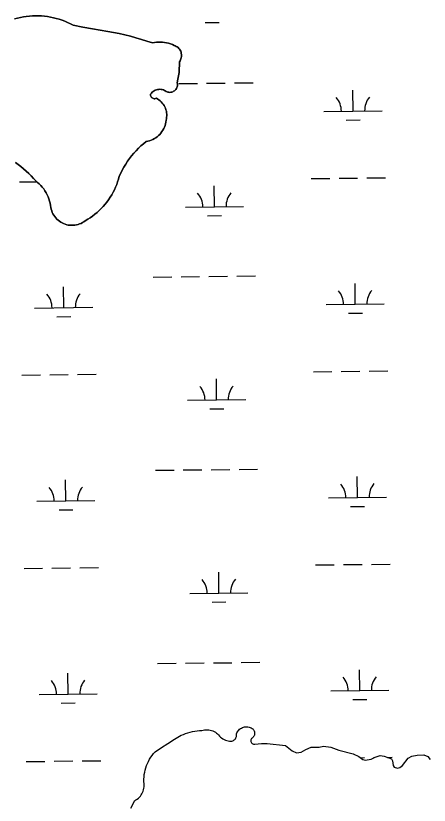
# Model space of a CAD drawing. Extents: x 3684037 to 3722149, y 433263 to 459021.
# Drawn here: x 3713459 to 3714170, y 452530 to 453890 of the extents above; entities that cross this region are included whole.
import ezdxf

# ---------------------------------------------------------------- set-up
doc = ezdxf.new("R2010")
doc.units = 0
doc.layers.add('V-TOPO-SHOR', color=7, linetype='Continuous')
doc.layers.add('V-WETL-SWMP', color=7, linetype='Continuous')

msp = doc.modelspace()

# ---------------------------------------------------------------- linework, layer by layer
at = {"layer": 'V-TOPO-SHOR'}
for points in [[(3713456.7, 453884.5), (3713461.7, 453885.9), (3713466.8, 453887), (3713471.9, 453888), (3713477, 453888.7), (3713482.2, 453889.3), (3713487.4, 453889.6), (3713492.6, 453889.8), (3713497.8, 453889.7), (3713503, 453889.5), (3713508.1, 453889), (3713513.3, 453888.4), (3713518.4, 453887.5), (3713523.5, 453886.5), (3713528.5, 453885.2), (3713533.5, 453883.8), (3713538.5, 453882.2), (3713543.3, 453880.3), (3713548.1, 453878.3), (3713552.8, 453876.1), (3713557.5, 453873.8), (3713574.1, 453870.4), (3713590.8, 453867.3), (3713607.6, 453864.6), (3713617.4, 453863), (3713627.1, 453861.2), (3713636.8, 453859.2), (3713646.5, 453857), (3713656.1, 453854.6), (3713665.7, 453852), (3713675.2, 453849.2), (3713684.6, 453846.2), (3713694, 453843), (3713697.4, 453843.8), (3713700.9, 453844.3), (3713704.4, 453844.6), (3713708, 453844.6), (3713711.5, 453844.5), (3713715, 453844), (3713718.4, 453843.4), (3713721.9, 453842.5), (3713725.2, 453841.4), (3713728.5, 453840.1), (3713731.6, 453838.6), (3713733.4, 453837.9), (3713735.1, 453837.1), (3713736.7, 453836.1), (3713738.2, 453834.9), (3713739.6, 453833.5)], [(3713739.6, 453833.5), (3713740.8, 453832.1), (3713741.8, 453830.5), (3713742.7, 453828.8), (3713743.4, 453827), (3713743.8, 453825.1), (3713744.1, 453823.3), (3713744.2, 453821.4), (3713744.1, 453819.5), (3713743.8, 453817.6), (3713743.2, 453815.7), (3713742.5, 453814), (3713741.6, 453812.3), (3713740.6, 453810.7), (3713740.5, 453804.6), (3713740.3, 453798.5), (3713739.8, 453792.4), (3713739, 453786.4), (3713738, 453780.4), (3713736.8, 453774.4), (3713737.1, 453772.7), (3713737.2, 453771), (3713737, 453769.3), (3713736.7, 453767.7), (3713736.1, 453766.1), (3713735.4, 453764.5), (3713734.4, 453763.1), (3713733.3, 453761.9), (3713732, 453760.7), (3713730.6, 453759.8), (3713729.1, 453759), (3713727.5, 453758.5), (3713725.9, 453758.1), (3713724.2, 453757.9), (3713722.5, 453758), (3713720.8, 453758.3), (3713719.2, 453758.8), (3713717.6, 453759.5), (3713716.2, 453760.4), (3713714.8, 453761.4), (3713712.9, 453762.2), (3713710.9, 453762.7), (3713708.9, 453763.1), (3713706.9, 453763.2), (3713704.8, 453763.1), (3713702.8, 453762.8), (3713700.8, 453762.3), (3713698.8, 453761.6), (3713697, 453760.6), (3713695.3, 453759.5), (3713693.7, 453758.2), (3713692.2, 453756.7), (3713691, 453755.1), (3713690.9, 453753.8), (3713691, 453752.6), (3713691.3, 453751.4), (3713691.9, 453750.2), (3713692.7, 453749.2), (3713693.6, 453748.4), (3713694.7, 453747.7), (3713695.9, 453747.3), (3713697.1, 453747), (3713698.4, 453747), (3713699.6, 453747.3), (3713700.8, 453747.7), (3713703.1, 453746.4), (3713705.3, 453745), (3713707.4, 453743.3), (3713709.3, 453741.5), (3713711.1, 453739.6), (3713712.7, 453737.5), (3713714.1, 453735.3), (3713715.4, 453732.9), (3713716.5, 453730.5), (3713717.3, 453728), (3713718, 453725.5), (3713718.4, 453722.9), (3713718.7, 453720.2), (3713718.7, 453717.6), (3713718.5, 453715), (3713718.1, 453712.4), (3713717.5, 453709.8), (3713717.1, 453706.8), (3713716.5, 453703.9), (3713715.7, 453701), (3713714.7, 453698.2), (3713713.5, 453695.5), (3713712.1, 453692.8), (3713710.5, 453690.3), (3713708.7, 453687.9), (3713706.7, 453685.6), (3713704.6, 453683.5), (3713702.3, 453681.6), (3713699.9, 453679.8), (3713697.4, 453678.2)], [(3713697.4, 453678.2), (3713694.7, 453676.8), (3713692, 453675.6), (3713689.2, 453674.6), (3713686.3, 453673.8), (3713683.4, 453673.2), (3713678.8, 453669.5), (3713674.3, 453665.6), (3713670.1, 453661.6), (3713665.9, 453657.4), (3713662, 453653.1), (3713658.2, 453648.6), (3713654.6, 453644), (3713651.2, 453639.2), (3713648, 453634.3), (3713644.9, 453629.3), (3713642.1, 453624.1), (3713639.4, 453618.9), (3713637, 453613.5), (3713635.7, 453608.7), (3713634.2, 453604), (3713632.6, 453599.3), (3713630.7, 453594.8), (3713628.6, 453590.2), (3713626.4, 453585.8), (3713624, 453581.5), (3713621.4, 453577.2), (3713618.7, 453573.1), (3713615.7, 453569.1), (3713612.6, 453565.2), (3713609.4, 453561.5), (3713606, 453557.9), (3713602.5, 453554.4), (3713598.8, 453551.1), (3713595, 453547.9), (3713591, 453544.9), (3713587, 453542), (3713582.8, 453539.4), (3713578.5, 453536.9), (3713576.2, 453535.2), (3713573.8, 453533.7), (3713571.3, 453532.4), (3713568.7, 453531.4), (3713566.1, 453530.5), (3713563.3, 453529.8), (3713560.6, 453529.3), (3713557.7, 453529), (3713554.9, 453529), (3713552.1, 453529.2), (3713549.3, 453529.5), (3713546.6, 453530.1), (3713543.9, 453530.9), (3713541.2, 453531.9), (3713538.7, 453533.1), (3713536.2, 453534.5), (3713533.9, 453536.1), (3713531.7, 453537.8), (3713529.6, 453539.7), (3713527.7, 453541.8), (3713525.9, 453544), (3713524.3, 453546.3), (3713522.9, 453548.8), (3713521.7, 453551.3), (3713520.7, 453553.9), (3713519.9, 453556.6), (3713519.3, 453559.4), (3713518.8, 453563.2), (3713518, 453567), (3713517.1, 453570.8), (3713515.9, 453574.5), (3713514.5, 453578.1), (3713512.9, 453581.6), (3713511.1, 453585.1), (3713509.1, 453588.4), (3713506.9, 453591.6), (3713504.5, 453594.6), (3713502, 453597.6), (3713499.3, 453600.3), (3713496.4, 453602.9), (3713493.4, 453605.3), (3713489.5, 453609.8), (3713485.4, 453614.2), (3713481.2, 453618.4), (3713476.9, 453622.4), (3713472.4, 453626.3), (3713467.8, 453630), (3713463, 453633.6), (3713458.2, 453637)], [(3713656.6, 452525.2), (3713663.5, 452538.4), (3713665.7, 452539.6), (3713667.8, 452541), (3713669.8, 452542.5), (3713671.6, 452544.2), (3713673.3, 452546.1), (3713674.8, 452548.1), (3713676.1, 452550.2), (3713677.2, 452552.4), (3713678.2, 452554.7), (3713678.9, 452557.1), (3713679.4, 452559.6), (3713679.7, 452562.1), (3713679.8, 452564.6), (3713679.7, 452567.1), (3713679.4, 452571.1), (3713679.4, 452575.1), (3713679.6, 452579.1), (3713680.1, 452583.1), (3713680.7, 452587.1), (3713681.6, 452591), (3713682.7, 452594.9), (3713684, 452598.7), (3713685.5, 452602.4), (3713687.2, 452606), (3713689.1, 452609.6), (3713691.2, 452613), (3713693.5, 452616.3), (3713695.9, 452619.5), (3713698.6, 452622.5), (3713709.7, 452629.8), (3713720.8, 452637), (3713732.1, 452644), (3713743.6, 452650.8), (3713747.3, 452652.5), (3713751.1, 452654), (3713755, 452655.3), (3713758.9, 452656.4), (3713762.9, 452657.3), (3713766.9, 452658.1), (3713771, 452658.6), (3713775.1, 452658.9), (3713779.2, 452659), (3713781.5, 452659.7), (3713783.9, 452660.2), (3713786.3, 452660.4), (3713788.7, 452660.5), (3713791.1, 452660.3), (3713793.5, 452659.9), (3713795.8, 452659.3), (3713798.1, 452658.4), (3713800.3, 452657.4), (3713802.4, 452656.2)], [(3713802.4, 452656.2), (3713804.4, 452654.8), (3713806.2, 452653.2), (3713807.9, 452651.4), (3713809.5, 452649.5), (3713811.2, 452647.8), (3713813.1, 452646.2), (3713815.2, 452644.8), (3713817.4, 452643.5), (3713819.6, 452642.5), (3713822, 452641.7), (3713824.4, 452641.1), (3713826.9, 452640.8), (3713829.4, 452640.6), (3713830.8, 452640.8), (3713832.3, 452641.3), (3713833.6, 452641.9), (3713834.9, 452642.8), (3713836, 452643.8), (3713836.9, 452644.9), (3713837.7, 452646.2), (3713838.3, 452647.6), (3713838.7, 452649), (3713838.9, 452650.5), (3713838.9, 452652), (3713838.6, 452653.5), (3713839.4, 452655.2), (3713840.3, 452656.9), (3713841.4, 452658.5), (3713842.7, 452659.9), (3713844.1, 452661.2), (3713845.6, 452662.4), (3713847.3, 452663.4), (3713849, 452664.2), (3713850.8, 452664.8), (3713852.7, 452665.2), (3713854.6, 452665.5), (3713856.5, 452665.5), (3713858.4, 452665.3), (3713860.3, 452665), (3713862.2, 452664.4), (3713863.9, 452663.7), (3713865.6, 452662.7), (3713866.7, 452661.8), (3713867.7, 452660.8), (3713868.5, 452659.6), (3713869.2, 452658.3), (3713869.7, 452656.9), (3713869.9, 452655.5), (3713870, 452654), (3713869.9, 452652.6), (3713869.5, 452651.2), (3713869, 452649.8), (3713868.3, 452648.6), (3713867.4, 452647.4), (3713866.4, 452646.4), (3713865.5, 452645.8), (3713864.7, 452645.1), (3713864.1, 452644.2), (3713863.7, 452643.2), (3713863.5, 452642.2), (3713863.4, 452641.1), (3713863.6, 452640), (3713863.9, 452639), (3713864.5, 452638.1), (3713865.2, 452637.3), (3713866, 452636.6), (3713866.9, 452636.1), (3713868, 452635.8), (3713869, 452635.7), (3713870.1, 452635.8), (3713876, 452636.4), (3713881.9, 452636.8), (3713887.8, 452637), (3713891.3, 452637), (3713922.9, 452633.5)], [(3713922.9, 452633.5), (3713934.6, 452624.2), (3713942.1, 452620.7), (3713950.3, 452621.8), (3713957.9, 452626.4), (3713967.3, 452630.5), (3713981.3, 452630.4), (3713988.3, 452632.2), (3714001.1, 452630.4), (3714015.1, 452625.1), (3714039.6, 452619.2), (3714049.5, 452614.5), (3714056.4, 452609.2), (3714060.5, 452608), (3714070.5, 452609.7), (3714077.5, 452613.2), (3714086.2, 452616.1), (3714093.2, 452614.9), (3714105.5, 452610.2), (3714107.2, 452606.7), (3714108.3, 452599.1), (3714110.1, 452596.2), (3714115.9, 452594.4), (3714120, 452595.6), (3714124.7, 452599), (3714134, 452611.3), (3714140.5, 452614.7), (3714149.8, 452616.5), (3714161.5, 452617), (3714167.9, 452614.1), (3714172, 452609.4)]]:
    msp.add_lwpolyline(points, dxfattribs=at)
at = {"layer": 'V-WETL-SWMP'}
for p, q in [((3713785, 453878.1), (3713809, 453878.4)), ((3713739.4, 453773), (3713771.4, 453773.3)), ((3713787.4, 453773.5), (3713819.4, 453773.9)), ((3713835.4, 453774.1), (3713867.4, 453774.4)), ((3714039.3, 453725.7), (3714038.9, 453761.7)), ((3713989.3, 453725.1), (3714089.3, 453726.3)), ((3714027.5, 453710.1), (3714051.5, 453710.4)), ((3713967.2, 453609.4), (3713999.2, 453609.8)), ((3714015.2, 453610), (3714047.2, 453610.4)), ((3714063.2, 453610.5), (3714095.2, 453610.9)), ((3713465.4, 453603.6), (3713495.1, 453603.9)), ((3713800.7, 453561.1), (3713800.3, 453597)), ((3713750.7, 453560.5), (3713850.7, 453561.6)), ((3713788.9, 453545.5), (3713812.9, 453545.8)), ((3713839.3, 453441.4), (3713871.3, 453441.8)), ((3713695.3, 453439.7), (3713727.3, 453440.1)), ((3713743.3, 453440.3), (3713775.3, 453440.7)), ((3713791.3, 453440.9), (3713823.3, 453441.2)), ((3714043.2, 453393), (3714042.8, 453429)), ((3713541.3, 453387.2), (3713540.9, 453423.2)), ((3713491.3, 453386.6), (3713591.3, 453387.8)), ((3713993.2, 453392.5), (3714093.2, 453393.6)), ((3714031.4, 453377.5), (3714055.4, 453377.8)), ((3713529.5, 453371.6), (3713553.5, 453371.9)), ((3713469.2, 453270.9), (3713501.2, 453271.3)), ((3713517.2, 453271.5), (3713549.2, 453271.9)), ((3713565.2, 453272), (3713597.2, 453272.4)), ((3713971.1, 453276.8), (3714003.1, 453277.1)), ((3714019.1, 453277.3), (3714051.1, 453277.7)), ((3714067.1, 453277.9), (3714099.1, 453278.3)), ((3713804.6, 453228.4), (3713804.2, 453264.4)), ((3713754.6, 453227.8), (3713854.6, 453229)), ((3713792.8, 453212.8), (3713816.8, 453213.1)), ((3713699.2, 453107.1), (3713731.2, 453107.5)), ((3713747.2, 453107.7), (3713779.2, 453108)), ((3713795.2, 453108.2), (3713827.2, 453108.6)), ((3713843.1, 453108.8), (3713875.1, 453109.1)), ((3713545.2, 453054.6), (3713544.7, 453090.6)), ((3714047, 453060.4), (3714046.6, 453096.4)), ((3713997, 453059.8), (3714097, 453061)), ((3713495.2, 453054), (3713595.2, 453055.1)), ((3713533.3, 453039), (3713557.3, 453039.3)), ((3714035.2, 453044.8), (3714059.2, 453045.1)), ((3713473.1, 452938.3), (3713505.1, 452938.6)), ((3713521.1, 452938.8), (3713553.1, 452939.2)), ((3713569.1, 452939.4), (3713601.1, 452939.8)), ((3713975, 452944.1), (3714007, 452944.5)), ((3714023, 452944.7), (3714055, 452945)), ((3714071, 452945.2), (3714103, 452945.6)), ((3713808.5, 452895.7), (3713808.1, 452931.7)), ((3713758.5, 452895.2), (3713858.5, 452896.3)), ((3713796.7, 452880.2), (3713820.6, 452880.5)), ((3713751, 452775), (3713783, 452775.4)), ((3713799, 452775.6), (3713831, 452775.9)), ((3713847, 452776.1), (3713879, 452776.5)), ((3713703, 452774.4), (3713735, 452774.8)), ((3714050.9, 452727.7), (3714050.5, 452763.7)), ((3713549, 452721.9), (3713548.6, 452757.9)), ((3713499, 452721.3), (3713599, 452722.5)), ((3714000.9, 452727.2), (3714100.9, 452728.3)), ((3714039.1, 452712.2), (3714063.1, 452712.5)), ((3713537.2, 452706.3), (3713561.2, 452706.6)), ((3714052.3, 452612.3), (3714058.8, 452612.4)), ((3714074.8, 452612.6), (3714076.2, 452612.6)), ((3714098.5, 452612.9), (3714106.8, 452613)), ((3713477, 452605.6), (3713509, 452606)), ((3713525, 452606.2), (3713557, 452606.6)), ((3713573, 452606.7), (3713605, 452607.1))]:
    msp.add_line(p, q, dxfattribs=at)
for points in [[(3713697.4, 453843.8), (3713694, 453843), (3713684.6, 453846.2), (3713675.2, 453849.2), (3713665.7, 453852), (3713656.1, 453854.6), (3713646.5, 453857), (3713636.8, 453859.2), (3713627.1, 453861.2), (3713617.4, 453863), (3713590.8, 453867.3), (3713574.1, 453870.4), (3713557.5, 453873.8), (3713552.8, 453876.1), (3713548.1, 453878.3), (3713543.3, 453880.3), (3713538.5, 453882.2), (3713533.5, 453883.8), (3713528.5, 453885.2), (3713523.5, 453886.5), (3713518.4, 453887.5), (3713513.3, 453888.4), (3713508.1, 453889), (3713503, 453889.5), (3713497.8, 453889.7), (3713492.6, 453889.8), (3713487.4, 453889.6), (3713482.2, 453889.3), (3713477, 453888.7), (3713471.9, 453888), (3713466.8, 453887), (3713461.7, 453885.9), (3713456.7, 453884.5)], [(3713714.7, 453698.2), (3713715.7, 453701), (3713716.5, 453703.9), (3713717.1, 453706.8), (3713717.5, 453709.8), (3713718.1, 453712.4), (3713718.5, 453715), (3713718.7, 453717.6), (3713718.7, 453720.2), (3713718.4, 453722.9), (3713718, 453725.5), (3713717.3, 453728), (3713716.5, 453730.5), (3713715.4, 453732.9), (3713714.1, 453735.3), (3713712.7, 453737.5), (3713711.1, 453739.6), (3713709.3, 453741.5), (3713707.4, 453743.3), (3713705.3, 453745), (3713703.1, 453746.4), (3713700.8, 453747.7), (3713699.6, 453747.3), (3713698.4, 453747), (3713697.1, 453747), (3713695.9, 453747.3), (3713694.7, 453747.7), (3713693.6, 453748.4), (3713692.7, 453749.2), (3713691.9, 453750.2), (3713691.3, 453751.4), (3713691, 453752.6), (3713690.9, 453753.8), (3713691, 453755.1), (3713692.2, 453756.7), (3713693.7, 453758.2), (3713695.3, 453759.5), (3713697, 453760.6), (3713698.8, 453761.6), (3713700.8, 453762.3), (3713702.8, 453762.8), (3713704.8, 453763.1), (3713706.9, 453763.2), (3713708.9, 453763.1), (3713710.9, 453762.7), (3713712.9, 453762.2), (3713714.8, 453761.4), (3713716.2, 453760.4), (3713717.6, 453759.5), (3713719.2, 453758.8), (3713720.8, 453758.3), (3713722.5, 453758), (3713724.2, 453757.9), (3713725.9, 453758.1), (3713727.5, 453758.5), (3713729.1, 453759), (3713730.6, 453759.8), (3713732, 453760.7), (3713733.3, 453761.9), (3713734.4, 453763.1), (3713735.4, 453764.5), (3713736.1, 453766.1), (3713736.7, 453767.7), (3713737, 453769.3), (3713737.2, 453771), (3713737.1, 453772.7), (3713736.8, 453774.4), (3713738, 453780.4), (3713739, 453786.4), (3713739.8, 453792.4), (3713740.3, 453798.5), (3713740.5, 453804.6), (3713740.6, 453810.7), (3713741.6, 453812.3), (3713742.5, 453814), (3713743.2, 453815.7), (3713743.8, 453817.6), (3713744.1, 453819.5), (3713744.2, 453821.4), (3713744.1, 453823.3), (3713743.8, 453825.1), (3713743.4, 453827), (3713742.7, 453828.8), (3713741.8, 453830.5), (3713740.8, 453832.1), (3713739.6, 453833.5), (3713738.2, 453834.9), (3713736.7, 453836.1), (3713735.1, 453837.1), (3713733.4, 453837.9), (3713731.6, 453838.6), (3713728.5, 453840.1), (3713725.2, 453841.4), (3713721.9, 453842.5), (3713718.4, 453843.4), (3713715, 453844), (3713711.5, 453844.5), (3713708, 453844.6), (3713704.4, 453844.6), (3713700.9, 453844.3), (3713697.4, 453843.8)], [(3713458.2, 453637), (3713463, 453633.6), (3713467.8, 453630), (3713472.4, 453626.3), (3713476.9, 453622.4), (3713481.2, 453618.4), (3713485.4, 453614.2), (3713489.5, 453609.8), (3713493.4, 453605.3), (3713496.4, 453602.9), (3713499.3, 453600.3), (3713502, 453597.6), (3713504.5, 453594.6), (3713506.9, 453591.6), (3713509.1, 453588.4), (3713511.1, 453585.1), (3713512.9, 453581.6), (3713514.5, 453578.1), (3713515.9, 453574.5), (3713517.1, 453570.8), (3713518, 453567), (3713518.8, 453563.2), (3713519.3, 453559.4), (3713519.9, 453556.6), (3713520.7, 453553.9), (3713521.7, 453551.3), (3713522.9, 453548.8), (3713524.3, 453546.3), (3713525.9, 453544), (3713527.7, 453541.8), (3713529.6, 453539.7), (3713531.7, 453537.8), (3713533.9, 453536.1), (3713536.2, 453534.5), (3713538.7, 453533.1), (3713541.2, 453531.9), (3713543.9, 453530.9), (3713546.6, 453530.1), (3713549.3, 453529.5), (3713552.1, 453529.2), (3713554.9, 453529), (3713557.7, 453529), (3713560.6, 453529.3), (3713563.3, 453529.8), (3713566.1, 453530.5), (3713568.7, 453531.4), (3713571.3, 453532.4), (3713573.8, 453533.7), (3713576.2, 453535.2), (3713578.5, 453536.9), (3713582.8, 453539.4), (3713587, 453542), (3713591, 453544.9), (3713595, 453547.9), (3713598.8, 453551.1), (3713602.5, 453554.4), (3713606, 453557.9), (3713609.4, 453561.5), (3713612.6, 453565.2), (3713615.7, 453569.1), (3713618.7, 453573.1), (3713621.4, 453577.2), (3713624, 453581.5), (3713626.4, 453585.8), (3713628.6, 453590.2), (3713630.7, 453594.8), (3713632.6, 453599.3), (3713634.2, 453604), (3713635.7, 453608.7), (3713637, 453613.5), (3713639.4, 453618.9), (3713642.1, 453624.1), (3713644.9, 453629.3), (3713648, 453634.3), (3713651.2, 453639.2), (3713654.6, 453644), (3713658.2, 453648.6), (3713662, 453653.1), (3713665.9, 453657.4), (3713670.1, 453661.6), (3713674.3, 453665.6), (3713678.8, 453669.5), (3713683.4, 453673.2), (3713686.3, 453673.8), (3713689.2, 453674.6), (3713692, 453675.6), (3713694.7, 453676.8), (3713697.4, 453678.2), (3713699.9, 453679.8), (3713702.3, 453681.6), (3713704.6, 453683.5), (3713706.7, 453685.6), (3713708.7, 453687.9), (3713710.5, 453690.3), (3713712.1, 453692.8), (3713713.5, 453695.5), (3713714.7, 453698.2)], [(3713656.6, 452525.2), (3713663.5, 452538.4), (3713665.7, 452539.6), (3713667.8, 452541), (3713669.8, 452542.5), (3713671.6, 452544.2), (3713673.3, 452546.1), (3713674.8, 452548.1), (3713676.1, 452550.2), (3713677.2, 452552.4), (3713678.2, 452554.7), (3713678.9, 452557.1), (3713679.4, 452559.6), (3713679.7, 452562.1), (3713679.8, 452564.6), (3713679.7, 452567.1), (3713679.4, 452571.1), (3713679.4, 452575.1), (3713679.6, 452579.1), (3713680.1, 452583.1), (3713680.7, 452587.1), (3713681.6, 452591), (3713682.7, 452594.9), (3713684, 452598.7), (3713685.5, 452602.4), (3713687.2, 452606), (3713689.1, 452609.6), (3713691.2, 452613), (3713693.5, 452616.3), (3713695.9, 452619.5), (3713698.6, 452622.5), (3713709.7, 452629.8), (3713720.8, 452637), (3713732.1, 452644), (3713743.6, 452650.8), (3713747.3, 452652.5), (3713751.1, 452654), (3713755, 452655.3), (3713758.9, 452656.4), (3713762.9, 452657.3), (3713766.9, 452658.1), (3713771, 452658.6), (3713775.1, 452658.9), (3713779.2, 452659), (3713781.5, 452659.7), (3713783.9, 452660.2), (3713786.3, 452660.4), (3713788.7, 452660.5), (3713791.1, 452660.3), (3713793.5, 452659.9), (3713795.8, 452659.3), (3713798.1, 452658.4), (3713800.3, 452657.4), (3713802.4, 452656.2), (3713804.4, 452654.8)], [(3713804.4, 452654.8), (3713806.2, 452653.2), (3713807.9, 452651.4), (3713809.5, 452649.5), (3713811.2, 452647.8), (3713813.1, 452646.2), (3713815.2, 452644.8), (3713817.4, 452643.5), (3713819.6, 452642.5), (3713822, 452641.7), (3713824.4, 452641.1), (3713826.9, 452640.8), (3713829.4, 452640.6), (3713830.8, 452640.8), (3713832.3, 452641.3), (3713833.6, 452641.9), (3713834.9, 452642.8), (3713836, 452643.8), (3713836.9, 452644.9), (3713837.7, 452646.2), (3713838.3, 452647.6), (3713838.7, 452649), (3713838.9, 452650.5), (3713838.9, 452652), (3713838.6, 452653.5), (3713839.4, 452655.2), (3713840.3, 452656.9), (3713841.4, 452658.5), (3713842.7, 452659.9), (3713844.1, 452661.2), (3713845.6, 452662.4), (3713847.3, 452663.4), (3713849, 452664.2), (3713850.8, 452664.8), (3713852.7, 452665.2), (3713854.6, 452665.5), (3713856.5, 452665.5), (3713858.4, 452665.3), (3713860.3, 452665), (3713862.2, 452664.4), (3713863.9, 452663.7), (3713865.6, 452662.7), (3713866.7, 452661.8), (3713867.7, 452660.8), (3713868.5, 452659.6), (3713869.2, 452658.3), (3713869.7, 452656.9), (3713869.9, 452655.5), (3713870, 452654), (3713869.9, 452652.6), (3713869.5, 452651.2), (3713869, 452649.8), (3713868.3, 452648.6), (3713867.4, 452647.4), (3713866.4, 452646.4), (3713865.5, 452645.8), (3713864.7, 452645.1), (3713864.1, 452644.2), (3713863.7, 452643.2), (3713863.5, 452642.2), (3713863.4, 452641.1), (3713863.6, 452640), (3713863.9, 452639), (3713864.5, 452638.1), (3713865.2, 452637.3), (3713866, 452636.6), (3713866.9, 452636.1), (3713868, 452635.8), (3713869, 452635.7), (3713870.1, 452635.8), (3713876, 452636.4), (3713881.9, 452636.8), (3713887.8, 452637), (3713891.3, 452637), (3713922.9, 452633.5), (3713934.6, 452624.2), (3713942.1, 452620.7), (3713950.3, 452621.8), (3713957.9, 452626.4), (3713967.3, 452630.5), (3713981.3, 452630.4), (3713988.3, 452632.2), (3714001.1, 452630.4), (3714015.1, 452625.1), (3714039.6, 452619.2), (3714049.5, 452614.5), (3714056.4, 452609.2), (3714060.5, 452608), (3714070.5, 452609.7), (3714077.5, 452613.2), (3714086.2, 452616.1), (3714093.2, 452614.9), (3714105.5, 452610.2), (3714107.2, 452606.7), (3714108.3, 452599.1), (3714110.1, 452596.2), (3714115.9, 452594.4), (3714120, 452595.6), (3714124.7, 452599), (3714134, 452611.3), (3714140.5, 452614.7)], [(3714140.5, 452614.7), (3714149.8, 452616.5), (3714161.5, 452617), (3714167.9, 452614.1), (3714172, 452609.4)]]:
    msp.add_lwpolyline(points, dxfattribs=at)
for centre, start, end in [((3713984.1, 453725.5), 359.8949, 41.4385), ((3714094.5, 453726.8), 139.8949, 181.4385), ((3713745.5, 453560.9), 359.8949, 41.4385), ((3713856, 453562.2), 139.8949, 181.4385), ((3713987.9, 453392.9), 359.8949, 41.4385), ((3714098.4, 453394.2), 139.8949, 181.4385), ((3713486.1, 453387), 359.8949, 41.4385), ((3713596.5, 453388.3), 139.8949, 181.4385), ((3713749.4, 453228.2), 359.8949, 41.4385), ((3713859.8, 453229.5), 139.8949, 181.4385), ((3713489.9, 453054.4), 359.8949, 41.4385), ((3713600.4, 453055.7), 139.8949, 181.4385), ((3713991.8, 453060.2), 359.8949, 41.4385), ((3714102.3, 453061.5), 139.8949, 181.4385), ((3713753.2, 452895.6), 359.8949, 41.4385), ((3713863.7, 452896.9), 139.8949, 181.4385), ((3713995.7, 452727.6), 359.8949, 41.4385), ((3714106.1, 452728.9), 139.8949, 181.4385), ((3713493.8, 452721.7), 359.8949, 41.4385), ((3713604.3, 452723), 139.8949, 181.4385)]:
    msp.add_arc(centre, 35.2, start, end, dxfattribs=at)

doc.saveas('drawing.dxf')
